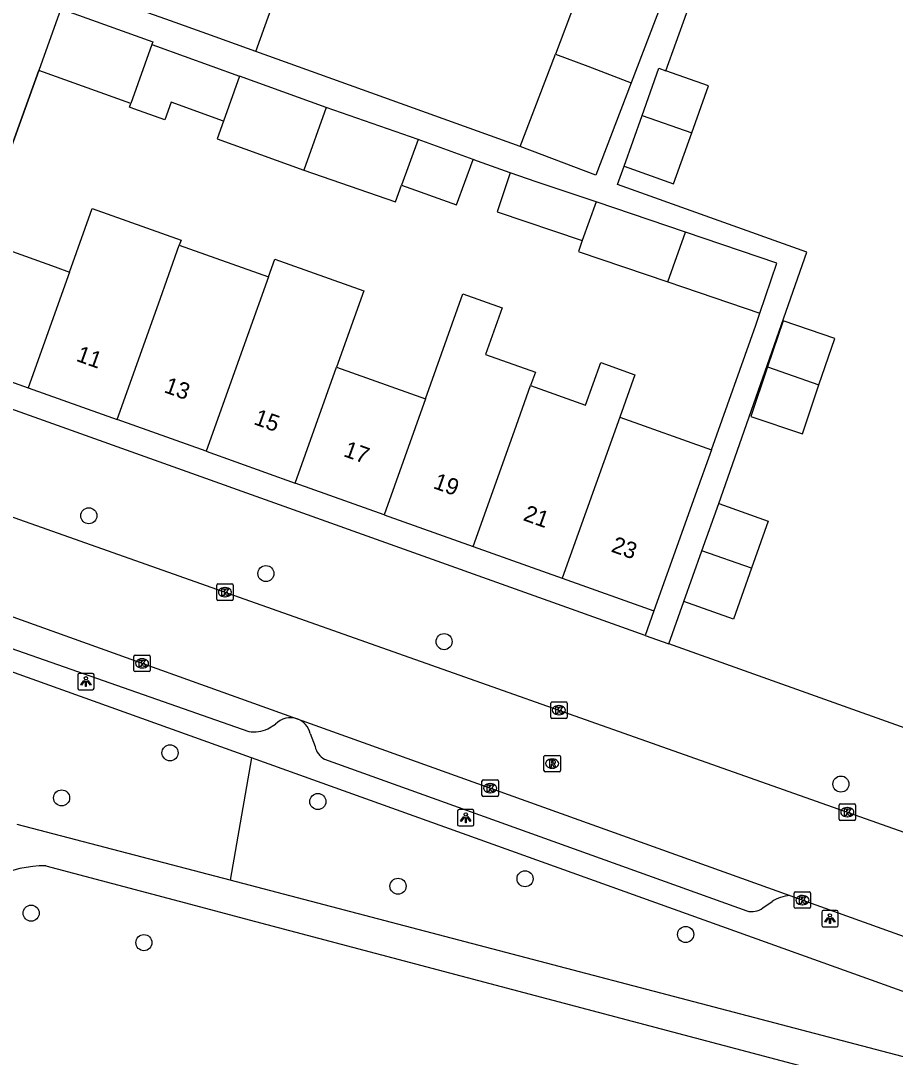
# Model space of a CAD drawing. Extents: x 159822 to 160765, y 380693 to 381634.
# Drawn here: x 160139.7 to 160192.9, y 381113.5 to 381176.6 of the extents above; entities that cross this region are included whole.
import ezdxf

# ---------------------------------------------------------------- set-up
doc = ezdxf.new("R2010")
doc.units = 0
for name, color, linetype in [('IMGEO_Boom', 7, 'Continuous'), ('IMGEO_Groenvoorziening', 7, 'Continuous'), ('IMGEO_Kolk', 7, 'Continuous'), ('IMGEO_Lichtpunt', 7, 'Continuous'), ('IMGEO_Muur', 7, 'Continuous'), ('IMGEO_Pand', 7, 'Continuous'), ('IMGEO_Pand_nummerreeks', 7, 'Continuous'), ('IMGEO_Rijbaan_lokaal_open', 7, 'Continuous'), ('IMGEO_Rioolput', 7, 'Continuous'), ('IMGEO_Voetpad_gesloten', 7, 'Continuous'), ('IMGEO_Voetpad_open', 7, 'Continuous')]:
    doc.layers.add(name, color=color, linetype=linetype)

msp = doc.modelspace()

# ---------------------------------------------------------------- linework, layer by layer
at = {"layer": 'IMGEO_Boom'}
for centre in [(160143.838, 381146.472), (160154.613, 381142.955), (160165.453, 381138.815), (160148.779, 381132.053), (160189.598, 381130.151), (160142.184, 381129.308), (160157.773, 381129.088), (160170.379, 381124.391), (160162.651, 381123.937), (160140.33, 381122.298), (160147.19, 381120.503), (160180.151, 381121.002)]:
    msp.add_circle(centre, 0.489, dxfattribs=at)
at = {"layer": 'IMGEO_Groenvoorziening'}
msp.add_lwpolyline([(160153.744, 381131.741), (160152.445, 381124.3)], dxfattribs=at)
at = {"layer": 'IMGEO_Kolk'}
for p, q in [((160151.62, 381141.4), (160151.62, 381142.252)), ((160151.695, 381142.326), (160152.547, 381142.326)), ((160152.108, 381142.106), (160152.133, 381142.106)), ((160152.621, 381142.252), (160152.621, 381141.4)), ((160152.547, 381141.326), (160151.695, 381141.326)), ((160152.131, 381141.546), (160152.106, 381141.546)), ((160146.652, 381137.995), (160147.504, 381137.995)), ((160146.577, 381137.069), (160146.577, 381137.921)), ((160147.065, 381137.775), (160147.09, 381137.775)), ((160147.578, 381137.921), (160147.578, 381137.069)), ((160147.504, 381136.995), (160146.652, 381136.995)), ((160147.088, 381137.215), (160147.063, 381137.215)), ((160171.939, 381134.218), (160171.939, 381135.07)), ((160172.014, 381135.144), (160172.866, 381135.144)), ((160172.427, 381134.924), (160172.452, 381134.924)), ((160172.94, 381135.07), (160172.94, 381134.218)), ((160172.45, 381134.364), (160172.425, 381134.364)), ((160172.866, 381134.144), (160172.014, 381134.144)), ((160167.758, 381129.476), (160167.758, 381130.328)), ((160167.833, 381130.402), (160168.685, 381130.402)), ((160168.246, 381130.182), (160168.271, 381130.182)), ((160168.759, 381130.328), (160168.759, 381129.476)), ((160168.685, 381129.402), (160167.833, 381129.402)), ((160168.269, 381129.622), (160168.244, 381129.622)), ((160189.488, 381128.014), (160189.488, 381128.866)), ((160189.563, 381128.94), (160190.415, 381128.94)), ((160189.976, 381128.72), (160190.001, 381128.72)), ((160190.489, 381128.866), (160190.489, 381128.014)), ((160190.415, 381127.94), (160189.563, 381127.94)), ((160189.999, 381128.16), (160189.974, 381128.16)), ((160186.754, 381122.666), (160186.754, 381123.518)), ((160186.829, 381123.592), (160187.681, 381123.592)), ((160187.755, 381123.518), (160187.755, 381122.666)), ((160187.242, 381123.372), (160187.267, 381123.372)), ((160187.681, 381122.592), (160186.829, 381122.592)), ((160187.265, 381122.812), (160187.24, 381122.812))]:
    msp.add_line(p, q, dxfattribs=at)
for points in [[(160151.62, 381141.4), (160151.62, 381142.252)], [(160151.695, 381142.326), (160152.547, 381142.326)], [(160151.941, 381142.026), (160152.064, 381142.026), (160152.064, 381141.875), (160152.194, 381142.026), (160152.358, 381142.026), (160152.212, 381141.875), (160152.365, 381141.626), (160152.213, 381141.626), (160152.128, 381141.79), (160152.064, 381141.723), (160152.064, 381141.626), (160151.941, 381141.626), (160151.941, 381142.026)], [(160152.621, 381142.252), (160152.621, 381141.4)], [(160152.547, 381141.326), (160151.695, 381141.326)], [(160146.652, 381137.995), (160147.504, 381137.995)], [(160146.577, 381137.069), (160146.577, 381137.921)], [(160146.898, 381137.695), (160147.021, 381137.695), (160147.021, 381137.544), (160147.151, 381137.695), (160147.315, 381137.695), (160147.169, 381137.544), (160147.322, 381137.295), (160147.17, 381137.295), (160147.085, 381137.459), (160147.021, 381137.392), (160147.021, 381137.295), (160146.898, 381137.295), (160146.898, 381137.695)], [(160147.578, 381137.921), (160147.578, 381137.069)], [(160147.504, 381136.995), (160146.652, 381136.995)], [(160171.939, 381134.218), (160171.939, 381135.07)], [(160172.014, 381135.144), (160172.866, 381135.144)], [(160172.26, 381134.844), (160172.383, 381134.844), (160172.383, 381134.693), (160172.513, 381134.844), (160172.677, 381134.844), (160172.531, 381134.693), (160172.684, 381134.444), (160172.532, 381134.444), (160172.447, 381134.608), (160172.383, 381134.541), (160172.383, 381134.444), (160172.26, 381134.444), (160172.26, 381134.844)], [(160172.94, 381135.07), (160172.94, 381134.218)], [(160172.866, 381134.144), (160172.014, 381134.144)], [(160167.758, 381129.476), (160167.758, 381130.328)], [(160167.833, 381130.402), (160168.685, 381130.402)], [(160168.079, 381130.102), (160168.202, 381130.102), (160168.202, 381129.951), (160168.332, 381130.102), (160168.496, 381130.102), (160168.35, 381129.951), (160168.503, 381129.702), (160168.351, 381129.702), (160168.266, 381129.866), (160168.202, 381129.799), (160168.202, 381129.702), (160168.079, 381129.702), (160168.079, 381130.102)], [(160168.759, 381130.328), (160168.759, 381129.476)], [(160168.685, 381129.402), (160167.833, 381129.402)], [(160189.488, 381128.014), (160189.488, 381128.866)], [(160189.563, 381128.94), (160190.415, 381128.94)], [(160189.809, 381128.64), (160189.932, 381128.64), (160189.932, 381128.489), (160190.062, 381128.64), (160190.226, 381128.64), (160190.08, 381128.489), (160190.233, 381128.24), (160190.081, 381128.24), (160189.996, 381128.404), (160189.932, 381128.337), (160189.932, 381128.24), (160189.809, 381128.24), (160189.809, 381128.64)], [(160190.489, 381128.866), (160190.489, 381128.014)], [(160190.415, 381127.94), (160189.563, 381127.94)], [(160186.754, 381122.666), (160186.754, 381123.518)], [(160186.829, 381123.592), (160187.681, 381123.592)], [(160187.755, 381123.518), (160187.755, 381122.666)], [(160187.075, 381123.292), (160187.198, 381123.292), (160187.198, 381123.141), (160187.328, 381123.292), (160187.492, 381123.292), (160187.346, 381123.141), (160187.499, 381122.892), (160187.347, 381122.892), (160187.262, 381123.056), (160187.198, 381122.989), (160187.198, 381122.892), (160187.075, 381122.892), (160187.075, 381123.292)], [(160187.681, 381122.592), (160186.829, 381122.592)]]:
    msp.add_lwpolyline(points, dxfattribs=at)
for centre, start, end in [((160151.697, 381142.25), 91.55205, 178.44795), ((160151.697, 381142.25), 91.55205, 178.44795), ((160152.545, 381142.25), 1.55205, 88.44795), ((160152.545, 381142.25), 1.55205, 88.44795), ((160151.697, 381141.402), 181.55205, 268.44795), ((160151.697, 381141.402), 181.55205, 268.44795), ((160152.545, 381141.402), 271.55205, 358.44795), ((160152.545, 381141.402), 271.55205, 358.44795), ((160146.654, 381137.919), 91.55205, 178.44795), ((160146.654, 381137.919), 91.55205, 178.44795), ((160147.502, 381137.919), 1.55205, 88.44795), ((160147.502, 381137.919), 1.55205, 88.44795), ((160146.654, 381137.071), 181.55205, 268.44795), ((160146.654, 381137.071), 181.55205, 268.44795), ((160147.502, 381137.071), 271.55205, 358.44795), ((160147.502, 381137.071), 271.55205, 358.44795), ((160172.016, 381135.068), 91.55205, 178.44795), ((160172.016, 381135.068), 91.55205, 178.44795), ((160172.864, 381135.068), 1.55205, 88.44795), ((160172.864, 381135.068), 1.55205, 88.44795), ((160172.016, 381134.22), 181.55205, 268.44795), ((160172.016, 381134.22), 181.55205, 268.44795), ((160172.864, 381134.22), 271.55205, 358.44795), ((160172.864, 381134.22), 271.55205, 358.44795), ((160167.835, 381130.326), 91.55205, 178.44795), ((160167.835, 381130.326), 91.55205, 178.44795), ((160168.683, 381130.326), 1.55205, 88.44795), ((160168.683, 381130.326), 1.55205, 88.44795), ((160167.835, 381129.478), 181.55205, 268.44795), ((160167.835, 381129.478), 181.55205, 268.44795), ((160168.683, 381129.478), 271.55205, 358.44795), ((160168.683, 381129.478), 271.55205, 358.44795), ((160189.565, 381128.864), 91.55205, 178.44795), ((160189.565, 381128.864), 91.55205, 178.44795), ((160190.413, 381128.864), 1.55205, 88.44795), ((160190.413, 381128.864), 1.55205, 88.44795), ((160189.565, 381128.016), 181.55205, 268.44795), ((160189.565, 381128.016), 181.55205, 268.44795), ((160190.413, 381128.016), 271.55205, 358.44795), ((160190.413, 381128.016), 271.55205, 358.44795), ((160186.831, 381123.516), 91.55205, 178.44795), ((160186.831, 381123.516), 91.55205, 178.44795), ((160187.679, 381123.516), 1.55205, 88.44795), ((160187.679, 381123.516), 1.55205, 88.44795), ((160186.831, 381122.668), 181.55205, 268.44795), ((160186.831, 381122.668), 181.55205, 268.44795), ((160187.679, 381122.668), 271.55205, 358.44795), ((160187.679, 381122.668), 271.55205, 358.44795)]:
    msp.add_arc(centre, 0.0765, start, end, dxfattribs=at)
for centre, major_axis, ratio, start_param, end_param in [((160152.107, 381141.826), (-0.387, 0.002), 0.722429, 4.712389, 7.853982), ((160152.132, 381141.826), (-0.39, 0.002), 0.717154, 1.570796, 4.712389), ((160147.064, 381137.495), (-0.387, 0.002), 0.722429, 4.712389, 7.853982), ((160147.089, 381137.495), (-0.39, 0.002), 0.717154, 1.570796, 4.712389), ((160172.426, 381134.644), (-0.387, 0.002), 0.722429, 4.712389, 7.853982), ((160172.451, 381134.644), (-0.39, 0.002), 0.717154, 1.570796, 4.712389), ((160168.245, 381129.902), (-0.387, 0.002), 0.722429, 4.712389, 7.853982), ((160168.27, 381129.902), (-0.39, 0.002), 0.717154, 1.570796, 4.712389), ((160189.975, 381128.44), (-0.387, 0.002), 0.722429, 4.712389, 7.853982), ((160190, 381128.44), (-0.39, 0.002), 0.717154, 1.570796, 4.712389), ((160187.241, 381123.092), (-0.387, 0.002), 0.722429, 4.712389, 7.853982), ((160187.266, 381123.092), (-0.39, 0.002), 0.717154, 1.570796, 4.712389)]:
    msp.add_ellipse(centre, major_axis=major_axis, ratio=ratio, start_param=start_param, end_param=end_param, dxfattribs=at)
at = {"layer": 'IMGEO_Lichtpunt'}
for p, q in [((160143.162, 381136.791), (160143.162, 381135.984)), ((160143.162, 381136.791), (160143.162, 381135.984)), ((160144.064, 381136.886), (160143.256, 381136.886)), ((160144.064, 381136.886), (160143.256, 381136.886)), ((160144.158, 381135.984), (160144.158, 381136.791)), ((160144.158, 381135.984), (160144.158, 381136.791)), ((160143.256, 381135.89), (160144.064, 381135.89)), ((160143.256, 381135.89), (160144.064, 381135.89)), ((160167.174, 381128.601), (160166.366, 381128.601)), ((160167.174, 381128.601), (160166.366, 381128.601)), ((160166.272, 381128.506), (160166.272, 381127.699)), ((160166.272, 381128.506), (160166.272, 381127.699)), ((160167.268, 381127.699), (160167.268, 381128.506)), ((160167.268, 381127.699), (160167.268, 381128.506)), ((160166.366, 381127.605), (160167.174, 381127.605)), ((160166.366, 381127.605), (160167.174, 381127.605)), ((160188.431, 381122.368), (160188.431, 381121.561)), ((160188.431, 381122.368), (160188.431, 381121.561)), ((160189.333, 381122.463), (160188.525, 381122.463)), ((160189.333, 381122.463), (160188.525, 381122.463)), ((160189.427, 381121.561), (160189.427, 381122.368)), ((160189.427, 381121.561), (160189.427, 381122.368)), ((160188.525, 381121.467), (160189.333, 381121.467)), ((160188.525, 381121.467), (160189.333, 381121.467))]:
    msp.add_line(p, q, dxfattribs=at)
for points in [[(160143.536, 381136.455), (160143.575, 381136.427), (160143.387, 381136.165), (160143.349, 381136.192), (160143.536, 381136.455)], [(160143.638, 381136.407), (160143.685, 381136.407), (160143.685, 381136.085), (160143.638, 381136.085), (160143.638, 381136.407)], [(160143.748, 381136.427), (160143.786, 381136.454), (160143.973, 381136.192), (160143.934, 381136.164), (160143.748, 381136.427)], [(160166.646, 381128.17), (160166.685, 381128.142), (160166.497, 381127.88), (160166.459, 381127.907), (160166.646, 381128.17)], [(160166.748, 381128.122), (160166.795, 381128.122), (160166.795, 381127.8), (160166.748, 381127.8), (160166.748, 381128.122)], [(160166.858, 381128.142), (160166.896, 381128.169), (160167.083, 381127.907), (160167.044, 381127.879), (160166.858, 381128.142)], [(160188.805, 381122.032), (160188.844, 381122.004), (160188.656, 381121.742), (160188.618, 381121.769), (160188.805, 381122.032)], [(160188.907, 381121.984), (160188.954, 381121.984), (160188.954, 381121.662), (160188.907, 381121.662), (160188.907, 381121.984)], [(160189.017, 381122.004), (160189.055, 381122.031), (160189.242, 381121.769), (160189.203, 381121.741), (160189.017, 381122.004)]]:
    msp.add_lwpolyline(points, dxfattribs=at)
for centre in [(160143.661, 381136.589), (160166.771, 381128.304), (160188.93, 381122.166)]:
    msp.add_circle(centre, 0.0994, dxfattribs=at)
for centre, start, end in [((160143.256, 381136.791), 90, 180), ((160143.256, 381136.791), 90, 180), ((160144.064, 381136.791), 0, 90), ((160144.064, 381136.791), 0, 90), ((160143.256, 381135.984), 180, 270), ((160143.256, 381135.984), 180, 270), ((160144.064, 381135.984), 270, 0), ((160144.064, 381135.984), 270, 360), ((160166.366, 381128.506), 90, 180), ((160166.366, 381128.506), 90, 180), ((160167.174, 381128.506), 0, 90), ((160167.174, 381128.506), 0, 90), ((160166.366, 381127.699), 180, 270), ((160166.366, 381127.699), 180, 270), ((160167.174, 381127.699), 270, 0), ((160167.174, 381127.699), 270, 360), ((160188.525, 381122.368), 90, 180), ((160188.525, 381122.368), 90, 180), ((160189.333, 381122.368), 0, 90), ((160189.333, 381122.368), 0, 90), ((160188.525, 381121.561), 180, 270), ((160188.525, 381121.561), 180, 270), ((160189.333, 381121.561), 270, 0), ((160189.333, 381121.561), 270, 360)]:
    msp.add_arc(centre, 0.0946, start, end, dxfattribs=at)
at = {"layer": 'IMGEO_Muur'}
msp.add_lwpolyline([(160137.079, 381163.29), (160140.795, 381173.569)], dxfattribs=at)
at = {"layer": 'IMGEO_Pand'}
for points in [[(160153.991, 381174.716), (160155.316, 381178.399), (160158.045, 381177.383), (160158.826, 381179.555)], [(160179.028, 381178.555), (160176.84, 381172.816)], [(160153.991, 381174.716), (160151.017, 381175.785), (160148.811, 381176.578), (160144.105, 381178.27)], [(160142.141, 381177.315), (160140.795, 381173.569)], [(160142.141, 381177.315), (160147.74, 381175.302), (160147.679, 381175.133)], [(160173.43, 381177.709), (160172.23, 381174.562)], [(160147.679, 381175.133), (160146.394, 381171.558)], [(160147.679, 381175.133), (160147.959, 381175.032), (160153.007, 381173.21)], [(160170.088, 381168.945), (160172.23, 381174.562)], [(160172.23, 381174.562), (160174.202, 381173.828), (160176.84, 381172.816)], [(160146.394, 381171.558), (160140.795, 381173.569)], [(160177.504, 381170.832), (160178.524, 381173.694), (160178.953, 381173.541)], [(160180.517, 381169.768), (160181.534, 381172.621), (160178.953, 381173.541)], [(160153.007, 381173.21), (160152.036, 381170.487)], [(160158.283, 381171.305), (160153.007, 381173.21)], [(160176.84, 381172.816), (160174.693, 381167.188), (160170.088, 381168.945)], [(160152.036, 381170.487), (160148.85, 381171.637), (160148.464, 381170.553), (160146.587, 381171.231), (160146.312, 381171.33), (160146.394, 381171.558)], [(160158.283, 381171.305), (160156.911, 381167.504)], [(160163.873, 381169.362), (160158.283, 381171.305)], [(160176.404, 381167.746), (160177.504, 381170.832)], [(160177.504, 381170.832), (160180.517, 381169.768)], [(160152.036, 381170.487), (160151.65, 381169.403), (160156.911, 381167.504)], [(160176.404, 381167.746), (160179.414, 381166.673), (160180.517, 381169.768)], [(160163.873, 381169.362), (160162.869, 381166.591)], [(160167.223, 381168.149), (160163.873, 381169.362)], [(160162.869, 381166.591), (160166.219, 381165.378), (160167.223, 381168.149)], [(160156.911, 381167.504), (160162.497, 381165.563), (160162.869, 381166.591)], [(160169.481, 381167.334), (160168.679, 381164.967), (160173.862, 381163.212)], [(160174.701, 381165.566), (160171.066, 381166.797), (160169.481, 381167.334)], [(160142.658, 381161.3), (160144.034, 381165.16), (160149.449, 381163.23), (160149.345, 381162.937)], [(160174.701, 381165.566), (160173.862, 381163.212)], [(160180.148, 381163.721), (160174.701, 381165.566)], [(160137.079, 381163.29), (160141.789, 381161.611), (160142.658, 381161.3)], [(160179.07, 381160.697), (160180.148, 381163.721)], [(160184.673, 381158.799), (160185.702, 381161.84), (160180.148, 381163.721)], [(160145.562, 381152.324), (160148.073, 381159.37), (160149.345, 381162.937)], [(160149.345, 381162.937), (160154.762, 381161.006)], [(160173.862, 381163.212), (160173.623, 381162.542), (160173.676, 381162.524), (160179.07, 381160.697)], [(160154.762, 381161.006), (160155.149, 381162.091), (160160.566, 381160.16), (160158.907, 381155.508)], [(160142.658, 381161.3), (160140.147, 381154.254)], [(160154.762, 381161.006), (160153.49, 381157.439), (160150.978, 381150.394)], [(160179.07, 381160.697), (160184.673, 381158.799)], [(160164.323, 381153.577), (160166.602, 381159.968), (160168.981, 381159.12), (160167.971, 381156.289), (160171.007, 381155.206), (160170.72, 381154.4)], [(160188.263, 381154.431), (160189.222, 381157.266), (160186.086, 381158.328), (160185.139, 381155.531)], [(160134.567, 381156.243), (160140.147, 381154.254)], [(160170.72, 381154.4), (160174.059, 381153.21), (160174.981, 381155.797), (160177.059, 381155.056), (160176.137, 381152.469)], [(160156.395, 381148.463), (160158.907, 381155.508)], [(160158.907, 381155.508), (160164.323, 381153.577)], [(160185.139, 381155.531), (160184.116, 381152.51), (160187.253, 381151.448), (160188.263, 381154.431)], [(160185.139, 381155.531), (160188.263, 381154.431)], [(160167.227, 381144.602), (160169.738, 381151.646), (160170.72, 381154.4)], [(160140.147, 381154.254), (160145.562, 381152.324)], [(160164.323, 381153.577), (160161.811, 381146.532)], [(160150.978, 381150.394), (160145.562, 381152.324)], [(160176.137, 381152.469), (160172.644, 381142.671)], [(160176.137, 381152.469), (160181.717, 381150.479)], [(160150.978, 381150.394), (160156.395, 381148.463)], [(160181.717, 381150.479), (160180.737, 381147.729), (160179.904, 381145.392), (160178.225, 381140.682)], [(160161.811, 381146.532), (160156.395, 381148.463)], [(160181.145, 381144.348), (160182.165, 381147.21)], [(160182.165, 381147.21), (160185.175, 381146.137), (160184.158, 381143.284)], [(160161.811, 381146.532), (160167.227, 381144.602)], [(160167.227, 381144.602), (160172.644, 381142.671)], [(160180.045, 381141.262), (160181.145, 381144.348)], [(160184.158, 381143.284), (160181.145, 381144.348)], [(160184.158, 381143.284), (160183.055, 381140.189), (160180.045, 381141.262)], [(160172.644, 381142.671), (160178.225, 381140.682)]]:
    msp.add_lwpolyline(points, dxfattribs=at)
at = {"layer": 'IMGEO_Rijbaan_lokaal_open'}
for points in [[(160086.112, 381159.128), (160093.302, 381156.554), (160121.03, 381146.824), (160125.069, 381145.386), (160156.523, 381134.111)], [(160135.586, 381147.67), (160205.469, 381122.967), (160205.8, 381122.85)], [(160156.523, 381134.111), (160186.491, 381123.368)], [(160186.491, 381123.368), (160203.779, 381117.171)]]:
    msp.add_lwpolyline(points, dxfattribs=at)
at = {"layer": 'IMGEO_Rioolput'}
for p, q in [((160171.531, 381130.969), (160171.531, 381131.821)), ((160171.606, 381131.895), (160172.458, 381131.895)), ((160172.532, 381131.821), (160172.532, 381130.969)), ((160172.042, 381131.115), (160172.017, 381131.115)), ((160172.019, 381131.675), (160172.044, 381131.675)), ((160172.458, 381130.895), (160171.606, 381130.895))]:
    msp.add_line(p, q, dxfattribs=at)
for points in [[(160171.531, 381130.969), (160171.531, 381131.821)], [(160171.606, 381131.895), (160172.458, 381131.895)], [(160172.532, 381131.821), (160172.532, 381130.969)], [(160172.12, 381131.593), (160171.868, 381131.595), (160171.868, 381131.195)], [(160171.868, 381131.195), (160171.992, 381131.195), (160171.992, 381131.357), (160172.003, 381131.357)], [(160172.046, 381131.514), (160171.992, 381131.514), (160171.992, 381131.433)], [(160171.992, 381131.433), (160172.044, 381131.433)], [(160172.05, 381131.328), (160172.121, 381131.195), (160172.261, 381131.195), (160172.196, 381131.321)], [(160172.458, 381130.895), (160171.606, 381130.895)]]:
    msp.add_lwpolyline(points, dxfattribs=at)
for centre, radius, start, end in [((160171.608, 381131.819), 0.0765, 91.55205, 178.44795), ((160171.608, 381131.819), 0.0765, 91.55205, 178.44795), ((160172.456, 381131.819), 0.0765, 1.55205, 88.44795), ((160172.456, 381131.819), 0.0765, 1.55205, 88.44795), ((160172.002, 381131.304), 0.0533, 26.02933, 88.69889), ((160172.028, 381131.622), 0.19, 274.7715, 282.96867), ((160172.052, 381131.418), 0.0964, 77.00612, 93.18647), ((160172.066, 381131.475), 0.0378, 276.66336, 79.67722), ((160172.119, 381131.483), 0.109, 350.36119, 89.41601), ((160172.117, 381131.483), 0.112, 277.58423, 350.98172), ((160172.101, 381131.268), 0.108, 29.51342, 73.79051), ((160171.608, 381130.971), 0.0765, 181.55205, 268.44795), ((160171.608, 381130.971), 0.0765, 181.55205, 268.44795), ((160172.456, 381130.971), 0.0765, 271.55205, 358.44795), ((160172.456, 381130.971), 0.0765, 271.55205, 358.44795)]:
    msp.add_arc(centre, radius, start, end, dxfattribs=at)
for centre, major_axis, ratio, start_param, end_param in [((160172.018, 381131.395), (-0.387, 0.002), 0.722429, 4.712389, 7.853982), ((160172.043, 381131.395), (-0.39, 0.002), 0.717154, 1.570796, 4.712389)]:
    msp.add_ellipse(centre, major_axis=major_axis, ratio=ratio, start_param=start_param, end_param=end_param, dxfattribs=at)
at = {"layer": 'IMGEO_Voetpad_gesloten'}
for points in [[(160152.445, 381124.3), (160139.482, 381127.701)], [(160141.214, 381125.183), (160149.344, 381123.028), (160153.986, 381121.798), (160189.768, 381112.315)], [(160198.657, 381112.177), (160152.445, 381124.3)]]:
    msp.add_lwpolyline(points, dxfattribs=at)
msp.add_arc((160141.273, 381117.665), 7.518, 90.45098, 138.34525, dxfattribs=at)
at = {"layer": 'IMGEO_Voetpad_open'}
for points in [[(160178.953, 381173.541), (160180.822, 381178.783)], [(160170.088, 381168.945), (160153.991, 381174.716)], [(160140.795, 381173.569), (160137.079, 381163.29)], [(160169.481, 381167.334), (160167.489, 381168.053), (160167.223, 381168.149)], [(160182.165, 381147.21), (160187.531, 381162.518), (160176.005, 381166.626), (160176.404, 381167.746)], [(160181.717, 381150.479), (160184.422, 381158.059), (160184.673, 381158.799)], [(160087.314, 381156.924), (160087.892, 381156.711), (160092.727, 381155.009), (160099.732, 381152.417), (160127.037, 381142.646), (160153.569, 381133.339)], [(160177.694, 381139.196), (160134.027, 381154.785)], [(160179.125, 381138.685), (160180.045, 381141.262)], [(160178.225, 381140.682), (160177.694, 381139.196)], [(160177.694, 381139.196), (160179.125, 381138.685)], [(160193.497, 381133.554), (160179.125, 381138.685)], [(160153.744, 381131.741), (160138.522, 381137.195)], [(160154.736, 381133.508), (160155.205, 381133.802)], [(160157.314, 381133.225), (160157.608, 381132.439)], [(160202.938, 381114.113), (160153.744, 381131.741)], [(160158.182, 381131.667), (160183.864, 381122.437)], [(160184.854, 381122.618), (160185.411, 381123.013)]]:
    msp.add_lwpolyline(points, dxfattribs=at)
for centre, radius, start, end in [((160156.105, 381132.931), 1.252, 70.48017, 135.90878), ((160156.096, 381132.934), 1.252, 13.44768, 70.06778), ((160153.822, 381135.704), 2.378, 263.88521, 292.59489), ((160158.718, 381132.665), 1.133, 191.50347, 241.75986), ((160186.67, 381121.002), 2.373, 94.33477, 122.05701), ((160184.176, 381123.531), 1.137, 254.09734, 306.62437)]:
    msp.add_arc(centre, radius, start, end, dxfattribs=at)

# ---------------------------------------------------------------- texts
at = {"layer": 'IMGEO_Pand_nummerreeks'}
for s, rotation, p in [('11', 340.38193, (160143.014, 381155.908)), ('13', 340.38193, (160148.363, 381154.001)), ('15', 340.38193, (160153.82, 381152.056)), ('17', 340.38243, (160159.278, 381150.111)), ('19', 340.38193, (160164.735, 381148.165)), ('21', 340.38243, (160170.214, 381146.213)), ('23', 340.38243, (160175.564, 381144.305))]:
    msp.add_text(s, height=1, rotation=rotation, dxfattribs=at).set_placement(p)

doc.saveas('drawing.dxf')
